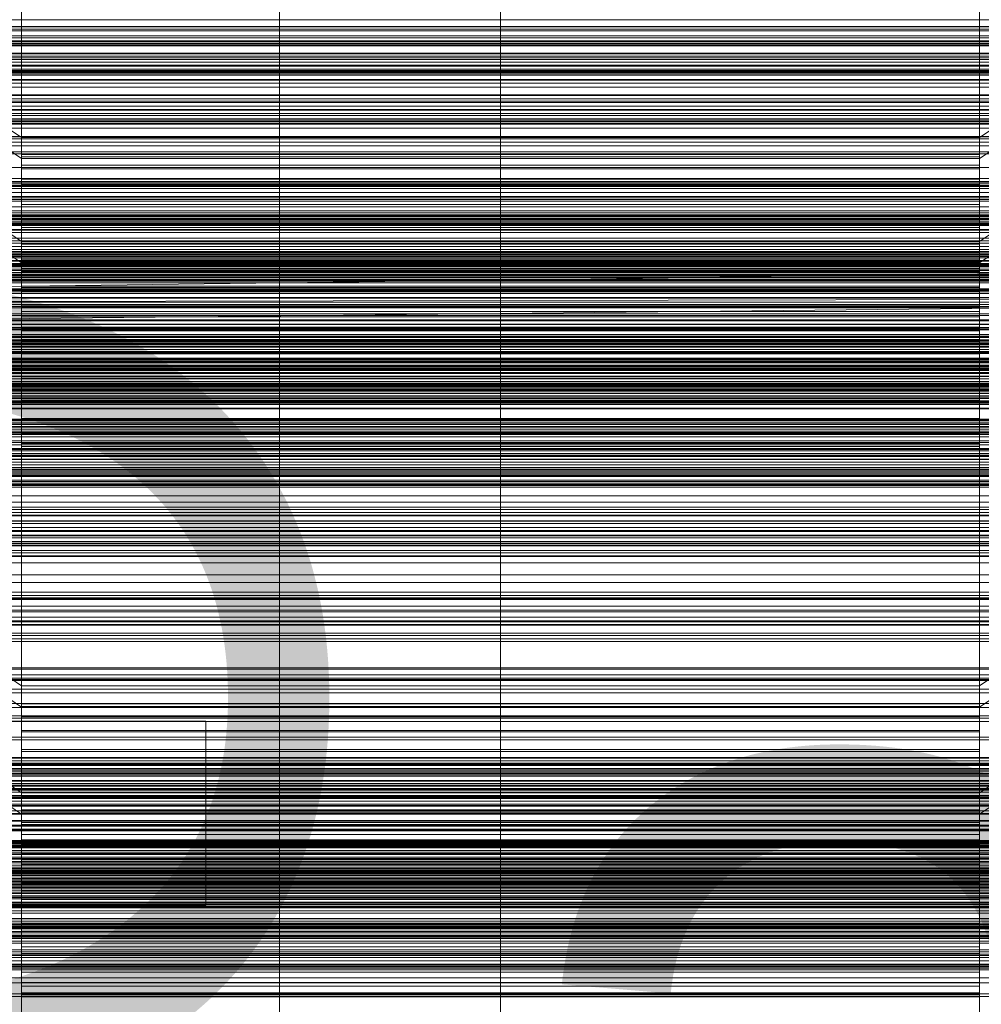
# Model space of a CAD drawing. Header units: millimetres. Extents: x -3490 to 61924, y -72580 to 6847.
# Tile 335 of 656: x -130 to 130, y -33417 to -33150. Entities that reach past the tile are written whole.
import ezdxf

# ---------------------------------------------------------------- set-up
doc = ezdxf.new("R2010")
doc.units = ezdxf.units.MM
for name, color, linetype, lineweight in [('COTAS_O', 1, 'Continuous', 0), ('COTAS_P', 1, 'Continuous', 0), ('frontal_briquetadora', 7, 'Continuous', 0), ('frontal_C01', 7, 'Continuous', 0), ('frontal_C02', 7, 'Continuous', 0), ('frontal_C02-briq', 7, 'Continuous', 0), ('frontal_C03', 7, 'Continuous', 0), ('frontal_mezcladora', 7, 'Continuous', 0), ('frontal_secador', 7, 'Continuous', 0)]:
    doc.layers.add(name, color=color, linetype=linetype, lineweight=lineweight)
doc.dimstyles.new('R19_100', dxfattribs={"dimtxt": 250, "dimasz": 150, "dimexe": 150, "dimexo": 80, "dimgap": 100, "dimtad": 1, "dimtih": 1, "dimtoh": 1, "dimdsep": 46, "dimcen": 0.09, "dimadec": 0, "dimazin": 0, "dimtfac": 1, "dimtdec": 4, "dimtofl": 0, "dimtmove": 0, "dimatfit": 3, "dimfxl": 1, "dimtolj": 1, "dimtzin": 0, "dimarcsym": 0})

# ---------------------------------------------------------------- blocks, each defined once
blk = doc.blocks.new('DIM_R29_55')
at = {"layer": 'COTAS_P'}
for p, q in [((-3300, -33120), (-3150, -33075)), ((-60, -33120), (-210, -33075)), ((-3300, -34020), (-3300, -33120)), ((-3300, -33120), (-60, -33120)), ((-3300, -33120), (-3150, -33165)), ((-60, -33120), (-210, -33165)), ((-60, -34020), (-60, -33120))]:
    blk.add_line(p, q, dxfattribs=at)
blk.add_text('3240 P', height=250, dxfattribs=at).set_placement((-1680, -33020))
blk = doc.blocks.new('DIM_R29_57')
at = {"layer": 'COTAS_O'}
for p, q in [((-1725, -33700), (-1575, -33655)), ((1725, -33700), (1575, -33655)), ((-1725, -34400), (-1725, -33700)), ((-1725, -33700), (1725, -33700)), ((-1725, -33700), (-1575, -33745)), ((1725, -33700), (1575, -33745)), ((1725, -34400), (1725, -33700))]:
    blk.add_line(p, q, dxfattribs=at)
blk.add_text('3450 O', height=250, dxfattribs=at).set_placement((0, -33600))
blk = doc.blocks.new('DIM_R29_58')
at = {"layer": 'COTAS_P'}
for p, q in [((-150, -32300), (550, -32300)), ((550, -32300), (505, -32450)), ((550, -34900), (550, -32300)), ((550, -32300), (595, -32450)), ((550, -34900), (505, -34750)), ((550, -34900), (595, -34750)), ((-150, -34900), (550, -34900))]:
    blk.add_line(p, q, dxfattribs=at)
blk.add_text('2600 P', height=250, rotation=90, dxfattribs=at).set_placement((450, -33600))
blk = doc.blocks.new('DIM_R29_60')
at = {"layer": 'COTAS_O'}
for p, q in [((-650, -33700), (50, -33700)), ((50, -33700), (5, -33850)), ((50, -34900), (50, -33700)), ((50, -33700), (95, -33850)), ((50, -34900), (5, -34750)), ((50, -34900), (95, -34750)), ((-650, -34900), (50, -34900))]:
    blk.add_line(p, q, dxfattribs=at)
blk.add_text('1200 O', height=250, rotation=90, dxfattribs=at).set_placement((-50, -34300))

msp = doc.modelspace()

# ---------------------------------------------------------------- linework, layer by layer
at = {"layer": 'frontal_briquetadora'}
msp.add_line((345, -33170), (-305, -33170), dxfattribs=at)
at = {"layer": 'frontal_C01'}
for p, q in [((-130, -33209.806), (-130, -33020.803)), ((0, -33209.806), (0, -33020.803)), ((130, -33209.806), (130, -33020.803)), ((-130, -33026.583), (-130, -33215.586)), ((0, -33026.583), (0, -33215.586)), ((130, -33026.583), (130, -33215.586)), ((-130, -33209.806), (-228.298, -33143.494)), ((228.298, -33143.494), (130, -33209.806)), ((-228.298, -33149.274), (-130, -33215.586)), ((130, -33215.586), (228.298, -33149.274)), ((-300, -33151.469), (300, -33151.469)), ((300, -33155.362), (-300, -33155.362)), ((342.5, -33162.272), (-342.5, -33162.272)), ((342.5, -33163.407), (-342.5, -33163.407)), ((342.5, -33166.88), (-342.5, -33166.88)), ((342.5, -33170.113), (-342.5, -33170.113)), ((342.5, -33176.531), (-342.5, -33176.531)), ((342.5, -33181.37), (-342.5, -33181.37)), ((-342.5, -33189.755), (342.5, -33189.755)), ((342.5, -33195.462), (-342.5, -33195.462)), ((300, -33197.985), (-300, -33197.985)), ((300, -33202.015), (-300, -33202.015)), ((342.5, -33204.538), (-342.5, -33204.538)), ((342.5, -33210.245), (-342.5, -33210.245)), ((-130, -33330.393), (-130, -33209.806)), ((0, -33209.806), (-130, -33209.806)), ((0, -33330.393), (0, -33209.806)), ((130, -33209.806), (0, -33209.806)), ((130, -33330.393), (130, -33209.806)), ((-130, -33215.586), (-130, -33214.647)), ((-130, -33214.647), (-130, -33215.439)), ((-130, -33214.647), (130, -33214.647)), ((-130, -33215.439), (-130, -33217.908)), ((-130, -33215.439), (130, -33215.439)), ((-130, -33215.586), (-130, -33336.174)), ((-130, -33215.586), (0, -33215.586)), ((-130, -33218.192), (-130, -33215.586)), ((-130, -33215.586), (130, -33215.586)), ((0, -33215.586), (0, -33336.174)), ((0, -33215.586), (130, -33215.586)), ((130, -33215.439), (130, -33214.647)), ((130, -33214.647), (130, -33215.586)), ((130, -33217.908), (130, -33215.439)), ((130, -33215.586), (130, -33336.174)), ((130, -33215.586), (130, -33218.192)), ((342.5, -33218.63), (-342.5, -33218.63)), ((-130, -33217.908), (-130, -33221.885)), ((-130, -33217.908), (130, -33217.908)), ((-130, -33222.287), (-130, -33218.192)), ((-130, -33218.192), (130, -33218.192)), ((130, -33221.885), (130, -33217.908)), ((130, -33218.192), (130, -33222.287)), ((-130, -33221.885), (-130, -33227.1)), ((-130, -33221.885), (130, -33221.885)), ((-130, -33227.593), (-130, -33222.287)), ((-130, -33222.287), (130, -33222.287)), ((130, -33227.1), (130, -33221.885)), ((130, -33222.287), (130, -33227.593)), ((342.5, -33223.469), (-342.5, -33223.469)), ((-130, -33227.1), (-130, -33233.197)), ((-130, -33227.1), (130, -33227.1)), ((-130, -33233.747), (-130, -33227.593)), ((-130, -33227.593), (130, -33227.593)), ((130, -33233.197), (130, -33227.1)), ((130, -33227.593), (130, -33233.747)), ((342.5, -33229.887), (-342.5, -33229.887)), ((-148, -33231.046), (148, -33231.046)), ((-148, -33231.327), (148, -33231.327)), ((-148, -33231.379), (148, -33231.379)), ((-148, -33232.201), (148, -33232.201)), ((-148, -33232.302), (148, -33232.302)), ((342.5, -33233.12), (-342.5, -33233.12)), ((-148, -33233.611), (148, -33233.611)), ((-148, -33233.753), (148, -33233.753)), ((-148, -33235.459), (148, -33235.459)), ((-148, -33235.633), (148, -33235.633)), ((-130, -33233.197), (-130, -33239.761)), ((130, -33233.197), (-130, -33233.197)), ((-130, -33240.33), (-130, -33233.747)), ((-130, -33233.747), (130, -33233.747)), ((130, -33239.761), (130, -33233.197)), ((130, -33233.747), (130, -33240.33)), ((342.5, -33236.593), (-342.5, -33236.593)), ((342.5, -33237.728), (-342.5, -33237.728)), ((148, -33237.619), (-148, -33237.619)), ((-148, -33237.814), (148, -33237.814)), ((-148, -33239.945), (148, -33239.945)), ((-148, -33240.146), (148, -33240.146)), ((-130, -33239.761), (-130, -33246.345)), ((-130, -33239.761), (130, -33239.761)), ((-130, -33246.894), (-130, -33240.33)), ((-130, -33240.33), (130, -33240.33)), ((130, -33246.345), (130, -33239.761)), ((130, -33240.33), (130, -33246.894)), ((-148, -33242.278), (148, -33242.278)), ((-148, -33242.472), (148, -33242.472)), ((300, -33244.638), (-300, -33244.638)), ((-148, -33244.458), (148, -33244.458)), ((-148, -33244.633), (148, -33244.633)), ((-148, -33246.338), (148, -33246.338)), ((-130, -33246.345), (-130, -33252.499)), ((-130, -33246.345), (130, -33246.345)), ((130, -33252.499), (130, -33246.345)), ((300, -33248.531), (-300, -33248.531)), ((-148, -33246.48), (148, -33246.48)), ((-148, -33247.789), (148, -33247.789)), ((-148, -33247.89), (148, -33247.89)), ((-148, -33248.712), (148, -33248.712)), ((-148, -33248.764), (148, -33248.764)), ((-148, -33249.045), (148, -33249.045)), ((-130, -33252.991), (-130, -33246.894)), ((-130, -33246.894), (130, -33246.894)), ((130, -33246.894), (130, -33252.991)), ((-130, -33252.499), (-130, -33257.804)), ((-130, -33252.499), (130, -33252.499)), ((-130, -33258.206), (-130, -33252.991)), ((-130, -33252.991), (130, -33252.991)), ((130, -33257.804), (130, -33252.499)), ((130, -33252.991), (130, -33258.206)), ((-130, -33257.804), (-130, -33261.899)), ((-130, -33257.804), (130, -33257.804)), ((-130, -33262.183), (-130, -33258.206)), ((-130, -33258.206), (130, -33258.206)), ((130, -33261.899), (130, -33257.804)), ((130, -33258.206), (130, -33262.183)), ((-130, -33261.899), (-130, -33264.505)), ((-130, -33261.899), (130, -33261.899)), ((-130, -33264.652), (-130, -33262.183)), ((-130, -33262.183), (130, -33262.183)), ((130, -33264.505), (130, -33261.899)), ((130, -33262.183), (130, -33264.652)), ((-130, -33330.393), (-228.298, -33264.081)), ((-130, -33264.505), (-130, -33265.444)), ((-130, -33264.505), (130, -33264.505)), ((-130, -33265.444), (-130, -33264.652)), ((-130, -33264.652), (130, -33264.652)), ((228.298, -33264.081), (130, -33330.393)), ((130, -33265.444), (130, -33264.505)), ((130, -33264.652), (130, -33265.444)), ((-130, -33265.444), (130, -33265.444)), ((-228.298, -33269.862), (-130, -33336.174)), ((130, -33336.174), (228.298, -33269.862)), ((300, -33288.249), (-300, -33288.249)), ((300, -33291.739), (-300, -33291.739)), ((-425, -33300.22), (425, -33300.22)), ((425, -33311.776), (-425, -33311.776)), ((425, -33313.916), (-425, -33313.916)), ((-425, -33325.472), (425, -33325.472)), ((300, -33325.846), (-300, -33325.846)), ((300, -33328.696), (-300, -33328.696)), ((-130, -33450.981), (-130, -33330.393)), ((0, -33330.393), (-130, -33330.393)), ((0, -33450.981), (0, -33330.393)), ((130, -33330.393), (0, -33330.393)), ((130, -33450.981), (130, -33330.393)), ((-130, -33336.174), (-130, -33335.235)), ((-130, -33335.235), (-130, -33336.027)), ((-130, -33335.235), (130, -33335.235)), ((-130, -33336.027), (-130, -33338.495)), ((-130, -33336.027), (130, -33336.027)), ((-130, -33336.174), (-130, -33456.762)), ((-130, -33336.174), (0, -33336.174)), ((-130, -33338.78), (-130, -33336.174)), ((-130, -33336.174), (130, -33336.174)), ((0, -33336.174), (0, -33456.762)), ((0, -33336.174), (130, -33336.174)), ((130, -33336.027), (130, -33335.235)), ((130, -33335.235), (130, -33336.174)), ((130, -33338.495), (130, -33336.027)), ((130, -33336.174), (130, -33456.762)), ((130, -33336.174), (130, -33338.78)), ((-130, -33338.495), (-130, -33342.473)), ((-130, -33338.495), (130, -33338.495)), ((-130, -33342.875), (-130, -33338.78)), ((-130, -33338.78), (130, -33338.78)), ((130, -33342.473), (130, -33338.495)), ((130, -33338.78), (130, -33342.875)), ((-130, -33342.473), (-130, -33347.688)), ((-130, -33342.473), (130, -33342.473)), ((130, -33347.688), (130, -33342.473)), ((-130, -33348.18), (-130, -33342.875)), ((-130, -33342.875), (130, -33342.875)), ((130, -33342.875), (130, -33348.18)), ((-130, -33347.688), (-130, -33353.785)), ((-130, -33347.688), (130, -33347.688)), ((130, -33353.785), (130, -33347.688)), ((-130, -33354.334), (-130, -33348.18)), ((-130, -33348.18), (130, -33348.18)), ((130, -33348.18), (130, -33354.334)), ((-148, -33351.634), (148, -33351.634)), ((-148, -33351.914), (148, -33351.914)), ((-148, -33351.967), (148, -33351.967)), ((-148, -33352.789), (148, -33352.789)), ((-148, -33352.89), (148, -33352.89)), ((300, -33354.867), (-300, -33354.867)), ((-148, -33354.198), (148, -33354.198)), ((-148, -33354.341), (148, -33354.341)), ((-130, -33353.785), (-130, -33360.349)), ((130, -33353.785), (-130, -33353.785)), ((-130, -33360.918), (-130, -33354.334)), ((-130, -33354.334), (130, -33354.334)), ((130, -33360.349), (130, -33353.785)), ((130, -33354.334), (130, -33360.918)), ((300, -33356.882), (-300, -33356.882)), ((-148, -33356.046), (148, -33356.046)), ((-148, -33356.221), (148, -33356.221)), ((148, -33358.207), (-148, -33358.207)), ((-148, -33358.401), (148, -33358.401)), ((-148, -33360.533), (148, -33360.533)), ((-148, -33360.734), (148, -33360.734)), ((-130, -33360.349), (-130, -33366.932)), ((-130, -33360.349), (130, -33360.349)), ((-130, -33367.482), (-130, -33360.918)), ((-130, -33360.918), (130, -33360.918)), ((130, -33366.932), (130, -33360.349)), ((130, -33360.918), (130, -33367.482)), ((-148, -33362.865), (148, -33362.865)), ((-148, -33363.06), (148, -33363.06)), ((-148, -33365.046), (148, -33365.046)), ((-148, -33365.22), (148, -33365.22)), ((-148, -33366.926), (148, -33366.926)), ((-148, -33367.068), (148, -33367.068)), ((-148, -33368.377), (148, -33368.377)), ((-148, -33368.477), (148, -33368.477)), ((-130, -33366.932), (-130, -33373.086)), ((-130, -33366.932), (130, -33366.932)), ((-130, -33373.579), (-130, -33367.482)), ((-130, -33367.482), (130, -33367.482)), ((130, -33373.086), (130, -33366.932)), ((130, -33367.482), (130, -33373.579)), ((-148, -33369.3), (148, -33369.3)), ((-148, -33369.352), (148, -33369.352)), ((-148, -33369.633), (148, -33369.633)), ((300, -33373.334), (-300, -33373.334)), ((300, -33374.377), (-300, -33374.377)), ((250, -33373.251), (-250, -33373.251)), ((-130, -33373.086), (-130, -33378.392)), ((-130, -33373.086), (130, -33373.086)), ((-130, -33378.794), (-130, -33373.579)), ((-130, -33373.579), (130, -33373.579)), ((130, -33378.392), (130, -33373.086)), ((130, -33373.579), (130, -33378.794)), ((-250, -33378.064), (250, -33378.064)), ((-130, -33378.392), (-130, -33382.487)), ((-130, -33378.392), (130, -33378.392)), ((-130, -33382.771), (-130, -33378.794)), ((-130, -33378.794), (130, -33378.794)), ((130, -33382.487), (130, -33378.392)), ((130, -33378.794), (130, -33382.771)), ((300, -33379.989), (-300, -33379.989)), ((-130, -33382.487), (-130, -33385.093)), ((-130, -33382.487), (130, -33382.487)), ((130, -33385.093), (130, -33382.487)), ((-130, -33385.24), (-130, -33382.771)), ((-130, -33382.771), (130, -33382.771)), ((-130, -33385.093), (-130, -33386.032)), ((-130, -33385.093), (130, -33385.093)), ((-130, -33386.032), (-130, -33385.24)), ((-130, -33385.24), (130, -33385.24)), ((130, -33382.771), (130, -33385.24)), ((130, -33386.032), (130, -33385.093)), ((130, -33385.24), (130, -33386.032)), ((-130, -33386.032), (130, -33386.032))]:
    msp.add_line(p, q, dxfattribs=at)
at = {"layer": 'frontal_C02'}
for p, q in [((-130, -33181.6), (-130, -33048.209)), ((0, -33181.6), (0, -33048.209)), ((130, -33181.6), (130, -33048.209)), ((-130, -33053.94), (-130, -33187.33)), ((0, -33053.94), (0, -33187.33)), ((130, -33053.94), (130, -33187.33)), ((-130, -33181.6), (-228.298, -33115.864)), ((228.298, -33115.864), (130, -33181.6)), ((-228.298, -33121.594), (-130, -33187.33)), ((130, -33187.33), (228.298, -33121.594)), ((425, -33152.192), (-425, -33152.192)), ((-450, -33161.186), (450, -33161.186)), ((-310, -33161.099), (310, -33161.099)), ((307, -33161.099), (-307, -33161.099)), ((-307, -33161.993), (307, -33161.993)), ((-425, -33163.647), (425, -33163.647)), ((310, -33163.962), (-310, -33163.962)), ((450, -33173.108), (-450, -33173.108)), ((-130, -33359.453), (-130, -33181.6)), ((0, -33181.6), (-130, -33181.6)), ((0, -33359.453), (0, -33181.6)), ((130, -33181.6), (0, -33181.6)), ((130, -33359.453), (130, -33181.6)), ((-130, -33187.33), (-130, -33186.197)), ((-130, -33186.197), (-130, -33186.793)), ((-130, -33186.197), (130, -33186.197)), ((-130, -33186.793), (-130, -33189.078)), ((-130, -33186.793), (130, -33186.793)), ((-130, -33187.33), (-130, -33365.184)), ((-130, -33187.33), (0, -33187.33)), ((-130, -33190.116), (-130, -33187.33)), ((-130, -33187.33), (130, -33187.33)), ((0, -33187.33), (0, -33365.184)), ((0, -33187.33), (130, -33187.33)), ((130, -33186.793), (130, -33186.197)), ((130, -33186.197), (130, -33187.33)), ((130, -33189.078), (130, -33186.793)), ((130, -33187.33), (130, -33365.184)), ((130, -33187.33), (130, -33190.116)), ((-130, -33189.078), (-130, -33192.897)), ((-130, -33189.078), (130, -33189.078)), ((-130, -33194.364), (-130, -33190.116)), ((-130, -33190.116), (130, -33190.116)), ((130, -33192.897), (130, -33189.078)), ((130, -33190.116), (130, -33194.364)), ((-130, -33192.897), (-130, -33197.988)), ((-130, -33192.897), (130, -33192.897)), ((130, -33197.988), (130, -33192.897)), ((450, -33194.595), (-450, -33194.595)), ((-130, -33199.785), (-130, -33194.364)), ((-130, -33194.364), (130, -33194.364)), ((130, -33194.364), (130, -33199.785)), ((-130, -33197.988), (-130, -33204.005)), ((-130, -33197.988), (130, -33197.988)), ((130, -33204.005), (130, -33197.988)), ((-130, -33206.009), (-130, -33199.785)), ((-130, -33199.785), (130, -33199.785)), ((130, -33199.785), (130, -33206.009)), ((-148, -33202.583), (148, -33202.583)), ((-148, -33202.794), (148, -33202.794)), ((-148, -33202.985), (148, -33202.985)), ((-148, -33203.604), (148, -33203.604)), ((-148, -33203.972), (148, -33203.972)), ((-148, -33204.957), (148, -33204.957)), ((-148, -33205.477), (148, -33205.477)), ((-130, -33204.005), (-130, -33210.538)), ((130, -33204.005), (-130, -33204.005)), ((-130, -33212.613), (-130, -33206.009)), ((-130, -33206.009), (130, -33206.009)), ((130, -33210.538), (130, -33204.005)), ((130, -33206.009), (130, -33212.613)), ((-450, -33206.517), (450, -33206.517)), ((-148, -33206.761), (148, -33206.761)), ((-148, -33207.398), (148, -33207.398)), ((148, -33208.893), (-148, -33208.893)), ((-148, -33209.603), (148, -33209.603)), ((-148, -33211.208), (148, -33211.208)), ((-130, -33210.538), (-130, -33217.142)), ((-130, -33210.538), (130, -33210.538)), ((130, -33217.142), (130, -33210.538)), ((-148, -33211.943), (148, -33211.943)), ((-148, -33213.548), (148, -33213.548)), ((-148, -33214.258), (148, -33214.258)), ((-130, -33219.146), (-130, -33212.613)), ((-130, -33212.613), (130, -33212.613)), ((130, -33212.613), (130, -33219.146)), ((-148, -33215.754), (148, -33215.754)), ((-148, -33216.39), (148, -33216.39)), ((-148, -33217.674), (148, -33217.674)), ((-148, -33218.194), (148, -33218.194)), ((-148, -33219.18), (148, -33219.18)), ((-148, -33219.547), (148, -33219.547)), ((-130, -33217.142), (-130, -33223.367)), ((-130, -33217.142), (130, -33217.142)), ((-130, -33225.163), (-130, -33219.146)), ((-130, -33219.146), (130, -33219.146)), ((130, -33223.367), (130, -33217.142)), ((130, -33219.146), (130, -33225.163)), ((-148, -33220.167), (148, -33220.167)), ((-148, -33220.357), (148, -33220.357)), ((-148, -33220.568), (148, -33220.568)), ((-130, -33223.367), (-130, -33228.788)), ((-130, -33223.367), (130, -33223.367)), ((130, -33228.788), (130, -33223.367)), ((-130, -33230.255), (-130, -33225.163)), ((-130, -33225.163), (130, -33225.163)), ((130, -33225.163), (130, -33230.255)), ((-130, -33228.788), (-130, -33233.036)), ((-130, -33228.788), (130, -33228.788)), ((-130, -33234.073), (-130, -33230.255)), ((-130, -33230.255), (130, -33230.255)), ((130, -33233.036), (130, -33228.788)), ((130, -33230.255), (130, -33234.073)), ((-130, -33233.036), (-130, -33235.821)), ((-130, -33233.036), (130, -33233.036)), ((-130, -33236.358), (-130, -33234.073)), ((-130, -33234.073), (130, -33234.073)), ((130, -33235.821), (130, -33233.036)), ((130, -33234.073), (130, -33236.358)), ((-130, -33235.821), (-130, -33236.954)), ((-130, -33235.821), (130, -33235.821)), ((-130, -33236.954), (-130, -33236.358)), ((-130, -33236.358), (130, -33236.358)), ((-130, -33236.954), (130, -33236.954)), ((130, -33236.954), (130, -33235.821)), ((130, -33236.358), (130, -33236.954)), ((-311.15, -33241.621), (311.15, -33241.621)), ((-311.15, -33242.218), (311.15, -33242.218)), ((-311.15, -33242.755), (311.15, -33242.755)), ((-307, -33243.62), (307, -33243.62)), ((-311.15, -33244.503), (311.15, -33244.503)), ((-311.15, -33245.54), (311.15, -33245.54)), ((307, -33244.514), (-307, -33244.514)), ((-311.15, -33248.321), (311.15, -33248.321)), ((-311.15, -33249.788), (311.15, -33249.788)), ((-311.15, -33253.412), (311.15, -33253.412)), ((-311.15, -33255.209), (311.15, -33255.209)), ((-440, -33258.008), (440, -33258.008)), ((-440, -33258.219), (440, -33258.219)), ((-440, -33258.409), (440, -33258.409)), ((-440, -33259.029), (440, -33259.029)), ((-440, -33259.396), (440, -33259.396)), ((311.15, -33259.43), (-311.15, -33259.43)), ((-440, -33260.382), (440, -33260.382)), ((-440, -33260.901), (440, -33260.901)), ((-440, -33262.186), (440, -33262.186)), ((-311.15, -33261.434), (311.15, -33261.434)), ((-440, -33262.822), (440, -33262.822)), ((440, -33264.318), (-440, -33264.318)), ((-440, -33265.028), (440, -33265.028)), ((-440, -33266.633), (440, -33266.633)), ((-440, -33267.368), (440, -33267.368)), ((-311.15, -33265.963), (311.15, -33265.963)), ((-440, -33268.973), (440, -33268.973)), ((-440, -33269.683), (440, -33269.683)), ((-311.15, -33268.038), (311.15, -33268.038)), ((-440, -33271.178), (440, -33271.178)), ((-440, -33271.815), (440, -33271.815)), ((-440, -33273.099), (440, -33273.099)), ((-425, -33270.442), (425, -33270.442)), ((-311.15, -33272.567), (311.15, -33272.567)), ((-440, -33273.619), (440, -33273.619)), ((-440, -33274.604), (440, -33274.604)), ((-440, -33274.972), (440, -33274.972)), ((-440, -33275.591), (440, -33275.591)), ((-311.15, -33274.571), (311.15, -33274.571)), ((-440, -33275.781), (440, -33275.781)), ((-440, -33275.993), (440, -33275.993)), ((-311.15, -33278.791), (311.15, -33278.791)), ((-311.15, -33280.588), (311.15, -33280.588)), ((425, -33281.896), (-425, -33281.896)), ((425, -33285.583), (-425, -33285.583)), ((-311.15, -33284.212), (311.15, -33284.212)), ((-311.15, -33285.679), (311.15, -33285.679)), ((-311.15, -33288.46), (311.15, -33288.46)), ((-311.15, -33289.498), (311.15, -33289.498)), ((-311.15, -33291.246), (311.15, -33291.246)), ((-311.15, -33291.783), (311.15, -33291.783)), ((307, -33291.347), (-307, -33291.347)), ((-311.15, -33292.379), (311.15, -33292.379)), ((310, -33292.241), (-310, -33292.241)), ((-307, -33292.241), (307, -33292.241)), ((-130, -33359.453), (-228.298, -33293.718)), ((228.298, -33293.718), (130, -33359.453)), ((-425, -33297.037), (425, -33297.037)), ((-310, -33295.105), (310, -33295.105)), ((-228.298, -33299.448), (-130, -33365.184)), ((130, -33365.184), (228.298, -33299.448)), ((-130, -33649.948), (-130, -33359.453)), ((0, -33359.453), (-130, -33359.453)), ((0, -33649.948), (0, -33359.453)), ((130, -33359.453), (0, -33359.453)), ((130, -33649.948), (130, -33359.453)), ((-130, -33365.184), (-130, -33364.051)), ((-130, -33364.051), (-130, -33364.647)), ((-130, -33364.051), (130, -33364.051)), ((-130, -33364.647), (-130, -33366.932)), ((-130, -33364.647), (130, -33364.647)), ((-130, -33365.184), (-130, -33655.678)), ((-130, -33365.184), (0, -33365.184)), ((-130, -33367.969), (-130, -33365.184)), ((-130, -33365.184), (130, -33365.184)), ((0, -33365.184), (0, -33655.678)), ((0, -33365.184), (130, -33365.184)), ((130, -33364.647), (130, -33364.051)), ((130, -33364.051), (130, -33365.184)), ((130, -33366.932), (130, -33364.647)), ((130, -33365.184), (130, -33655.678)), ((130, -33365.184), (130, -33367.969)), ((-130, -33366.932), (-130, -33370.75)), ((-130, -33366.932), (130, -33366.932)), ((-130, -33372.217), (-130, -33367.969)), ((-130, -33367.969), (130, -33367.969)), ((130, -33370.75), (130, -33366.932)), ((130, -33367.969), (130, -33372.217)), ((-130, -33370.75), (-130, -33375.842)), ((-130, -33370.75), (130, -33370.75)), ((130, -33375.842), (130, -33370.75)), ((-130, -33377.638), (-130, -33372.217)), ((-130, -33372.217), (130, -33372.217)), ((130, -33372.217), (130, -33377.638)), ((-130, -33375.842), (-130, -33381.859)), ((-130, -33375.842), (130, -33375.842)), ((130, -33381.859), (130, -33375.842)), ((-130, -33383.863), (-130, -33377.638)), ((-130, -33377.638), (130, -33377.638)), ((130, -33377.638), (130, -33383.863)), ((-148, -33380.437), (148, -33380.437)), ((-148, -33380.648), (148, -33380.648)), ((-148, -33380.838), (148, -33380.838)), ((-148, -33381.458), (148, -33381.458)), ((-148, -33381.825), (148, -33381.825)), ((-130, -33381.859), (-130, -33388.392)), ((130, -33381.859), (-130, -33381.859)), ((130, -33388.392), (130, -33381.859)), ((-148, -33382.811), (148, -33382.811)), ((-148, -33383.331), (148, -33383.331)), ((-148, -33384.615), (148, -33384.615)), ((-148, -33385.251), (148, -33385.251)), ((-130, -33390.467), (-130, -33383.863)), ((-130, -33383.863), (130, -33383.863)), ((130, -33383.863), (130, -33390.467)), ((148, -33386.747), (-148, -33386.747)), ((-148, -33387.457), (148, -33387.457)), ((-148, -33389.062), (148, -33389.062)), ((-148, -33389.797), (148, -33389.797)), ((-130, -33388.392), (-130, -33394.996)), ((-130, -33388.392), (130, -33388.392)), ((-130, -33397), (-130, -33390.467)), ((-130, -33390.467), (130, -33390.467)), ((130, -33394.996), (130, -33388.392)), ((130, -33390.467), (130, -33397)), ((-148, -33391.402), (148, -33391.402)), ((-148, -33392.112), (148, -33392.112)), ((-148, -33393.607), (148, -33393.607)), ((-148, -33394.244), (148, -33394.244)), ((-148, -33395.528), (148, -33395.528)), ((-130, -33394.996), (-130, -33401.22)), ((-130, -33394.996), (130, -33394.996)), ((130, -33401.22), (130, -33394.996)), ((-148, -33396.048), (148, -33396.048)), ((-148, -33397.033), (148, -33397.033)), ((-148, -33397.401), (148, -33397.401)), ((-148, -33398.02), (148, -33398.02)), ((-148, -33398.211), (148, -33398.211)), ((-148, -33398.422), (148, -33398.422)), ((-130, -33403.017), (-130, -33397)), ((-130, -33397), (130, -33397)), ((130, -33397), (130, -33403.017)), ((-130, -33401.22), (-130, -33406.641)), ((-130, -33401.22), (130, -33401.22)), ((130, -33406.641), (130, -33401.22)), ((-130, -33408.108), (-130, -33403.017)), ((-130, -33403.017), (130, -33403.017)), ((130, -33403.017), (130, -33408.108)), ((-130, -33406.641), (-130, -33410.889)), ((-130, -33406.641), (130, -33406.641)), ((130, -33410.889), (130, -33406.641)), ((-130, -33411.927), (-130, -33408.108)), ((-130, -33408.108), (130, -33408.108)), ((130, -33408.108), (130, -33411.927)), ((-130, -33410.889), (-130, -33413.675)), ((-130, -33410.889), (130, -33410.889)), ((-130, -33414.212), (-130, -33411.927)), ((-130, -33411.927), (130, -33411.927)), ((130, -33413.675), (130, -33410.889)), ((130, -33411.927), (130, -33414.212)), ((-130, -33413.675), (-130, -33414.808)), ((-130, -33413.675), (130, -33413.675)), ((-130, -33414.808), (-130, -33414.212)), ((-130, -33414.212), (130, -33414.212)), ((130, -33414.808), (130, -33413.675)), ((130, -33414.212), (130, -33414.808)), ((-130, -33414.808), (130, -33414.808))]:
    msp.add_line(p, q, dxfattribs=at)
at = {"layer": 'frontal_C02-briq'}
msp.add_line((295, -33170), (-255, -33170), dxfattribs=at)
at = {"layer": 'frontal_C03'}
for p, q in [((1250, -33151.596), (-1250, -33151.596)), ((-1250, -33152.653), (1250, -33152.653)), ((1250, -33155.505), (-1250, -33155.505)), ((1250, -33156.563), (-1250, -33156.563)), ((1250, -33158.87), (-1250, -33158.87)), ((1250, -33159.523), (-1250, -33159.523)), ((1250, -33160.405), (-1250, -33160.405)), ((1250, -33170.211), (-1250, -33170.211)), ((1250, -33171.092), (-1250, -33171.092)), ((1250, -33171.746), (-1250, -33171.746)), ((1250, -33174.053), (-1250, -33174.053)), ((-1250, -33175.111), (1250, -33175.111)), ((1250, -33177.963), (-1250, -33177.963)), ((1250, -33179.02), (-1250, -33179.02)), ((1250, -33181.328), (-1250, -33181.328)), ((1250, -33181.981), (-1250, -33181.981)), ((1250, -33182.862), (-1250, -33182.862)), ((1250, -33192.669), (-1250, -33192.669)), ((1250, -33193.55), (-1250, -33193.55)), ((1250, -33194.204), (-1250, -33194.204)), ((1250, -33196.511), (-1250, -33196.511)), ((-1250, -33197.568), (1250, -33197.568)), ((1530, -33198.434), (-1530, -33198.434)), ((1250, -33200.42), (-1250, -33200.42)), ((1530, -33203.434), (-1530, -33203.434)), ((1250, -33201.478), (-1250, -33201.478)), ((1250, -33203.785), (-1250, -33203.785)), ((1250, -33204.439), (-1250, -33204.439)), ((1250, -33205.32), (-1250, -33205.32)), ((-1250, -33212.477), (1250, -33212.477)), ((-1250, -33213.275), (1250, -33213.275)), ((-1250, -33213.859), (1250, -33213.859)), ((1250, -33215.126), (-1250, -33215.126)), ((1250, -33216.008), (-1250, -33216.008)), ((-1250, -33216.197), (1250, -33216.197)), ((1250, -33216.661), (-1250, -33216.661)), ((-1250, -33217.326), (1250, -33217.326)), ((1250, -33218.969), (-1250, -33218.969)), ((-1250, -33220.026), (1250, -33220.026)), ((-1250, -33221.046), (1250, -33221.046)), ((-1250, -33222.642), (1250, -33222.642)), ((1250, -33222.878), (-1250, -33222.878)), ((1250, -33223.935), (-1250, -33223.935)), ((1250, -33226.243), (-1250, -33226.243)), ((1250, -33226.896), (-1250, -33226.896)), ((-1250, -33227.489), (1250, -33227.489)), ((1250, -33227.778), (-1250, -33227.778)), ((-1250, -33229.445), (1250, -33229.445)), ((-1268, -33235.463), (1268, -33235.463)), ((-1268, -33235.687), (1268, -33235.687)), ((-1250, -33235.09), (1250, -33235.09)), ((-1268, -33235.852), (1268, -33235.852)), ((-1268, -33236.509), (1268, -33236.509)), ((-1268, -33236.827), (1268, -33236.827)), ((-1268, -33237.873), (1268, -33237.873)), ((-1268, -33238.322), (1268, -33238.322)), ((1250, -33237.271), (-1250, -33237.271)), ((1250, -33237.584), (-1250, -33237.584)), ((-1268, -33239.685), (1268, -33239.685)), ((-1268, -33240.235), (1268, -33240.235)), ((1250, -33238.465), (-1250, -33238.465)), ((1250, -33239.119), (-1250, -33239.119)), ((-1268, -33241.823), (1268, -33241.823)), ((1268, -33242.436), (-1268, -33242.436)), ((1250, -33241.426), (-1250, -33241.426)), ((-1250, -33242.484), (1250, -33242.484)), ((-1250, -33243.328), (1250, -33243.328)), ((-1268, -33244.14), (1268, -33244.14)), ((-1268, -33244.775), (1268, -33244.775)), ((1250, -33245.336), (-1250, -33245.336)), ((-1250, -33245.586), (1250, -33245.586)), ((-1268, -33246.478), (1268, -33246.478)), ((-1268, -33247.092), (1268, -33247.092)), ((-1268, -33248.679), (1268, -33248.679)), ((1250, -33246.393), (-1250, -33246.393)), ((1250, -33248.7), (-1250, -33248.7)), ((-1268, -33249.23), (1268, -33249.23)), ((-1268, -33250.593), (1268, -33250.593)), ((-1268, -33251.042), (1268, -33251.042)), ((1250, -33249.354), (-1250, -33249.354)), ((1250, -33250.235), (-1250, -33250.235)), ((-1250, -33251.644), (1250, -33251.644)), ((1530, -33253.434), (-1530, -33253.434)), ((-1268, -33252.088), (1268, -33252.088)), ((-1268, -33252.405), (1268, -33252.405)), ((-1268, -33253.063), (1268, -33253.063)), ((-1268, -33253.227), (1268, -33253.227)), ((-1268, -33253.452), (1268, -33253.452)), ((-1250, -33253.825), (1250, -33253.825)), ((1530, -33258.434), (-1530, -33258.434)), ((-1250, -33259.47), (1250, -33259.47)), ((1250, -33260.042), (-1250, -33260.042)), ((1250, -33260.923), (-1250, -33260.923)), ((-1250, -33261.425), (1250, -33261.425)), ((1250, -33261.576), (-1250, -33261.576)), ((1250, -33263.884), (-1250, -33263.884)), ((-1250, -33264.941), (1250, -33264.941)), ((-1250, -33266.272), (1250, -33266.272)), ((1250, -33267.793), (-1250, -33267.793)), ((-1250, -33267.869), (1250, -33267.869)), ((1250, -33268.851), (-1250, -33268.851)), ((1250, -33271.158), (-1250, -33271.158)), ((-1250, -33271.588), (1250, -33271.588)), ((1250, -33271.812), (-1250, -33271.812)), ((1250, -33272.693), (-1250, -33272.693)), ((-1250, -33272.717), (1250, -33272.717)), ((-1250, -33275.055), (1250, -33275.055)), ((-1250, -33275.64), (1250, -33275.64)), ((-1250, -33276.437), (1250, -33276.437)), ((1250, -33282.499), (-1250, -33282.499)), ((1250, -33283.381), (-1250, -33283.381)), ((1250, -33284.034), (-1250, -33284.034)), ((1250, -33286.342), (-1250, -33286.342)), ((-1250, -33287.399), (1250, -33287.399)), ((1250, -33290.251), (-1250, -33290.251)), ((1250, -33291.308), (-1250, -33291.308)), ((1250, -33293.616), (-1250, -33293.616)), ((1250, -33294.269), (-1250, -33294.269)), ((-1500, -33295.272), (1500, -33295.272)), ((1250, -33295.151), (-1250, -33295.151)), ((1250, -33304.957), (-1250, -33304.957)), ((1500, -33306.68), (-1500, -33306.68)), ((1500, -33306.965), (-1500, -33306.965)), ((1250, -33305.838), (-1250, -33305.838)), ((1250, -33306.492), (-1250, -33306.492)), ((1250, -33308.799), (-1250, -33308.799)), ((-1250, -33309.856), (1250, -33309.856)), ((1250, -33312.709), (-1250, -33312.709)), ((1250, -33313.766), (-1250, -33313.766)), ((-1500, -33318.373), (1500, -33318.373)), ((1250, -33316.073), (-1250, -33316.073)), ((1250, -33316.727), (-1250, -33316.727)), ((1250, -33317.608), (-1250, -33317.608)), ((1250, -33327.415), (-1250, -33327.415)), ((1250, -33328.296), (-1250, -33328.296)), ((1250, -33328.949), (-1250, -33328.949)), ((1250, -33331.257), (-1250, -33331.257)), ((-1250, -33332.314), (1250, -33332.314)), ((1250, -33335.166), (-1250, -33335.166)), ((1250, -33336.224), (-1250, -33336.224)), ((1250, -33338.531), (-1250, -33338.531)), ((1250, -33339.184), (-1250, -33339.184)), ((1250, -33340.066), (-1250, -33340.066)), ((-1500, -33344.278), (1500, -33344.278)), ((1250, -33349.872), (-1250, -33349.872)), ((1250, -33350.754), (-1250, -33350.754)), ((1250, -33351.407), (-1250, -33351.407)), ((1500, -33353.261), (-1500, -33353.261)), ((1250, -33353.714), (-1250, -33353.714)), ((-1250, -33354.772), (1250, -33354.772)), ((-1250, -33356.261), (1250, -33356.261)), ((-1250, -33356.894), (1250, -33356.894)), ((-1250, -33357.358), (1250, -33357.358)), ((1250, -33357.624), (-1250, -33357.624)), ((1250, -33358.681), (-1250, -33358.681)), ((-1250, -33359.214), (1250, -33359.214)), ((-1250, -33360.11), (1250, -33360.11)), ((1250, -33360.989), (-1250, -33360.989)), ((1250, -33361.642), (-1250, -33361.642)), ((1250, -33362.523), (-1250, -33362.523)), ((-1250, -33363.062), (1250, -33363.062)), ((-1250, -33364.33), (1250, -33364.33)), ((-1250, -33368.177), (1250, -33368.177)), ((-1250, -33369.729), (1250, -33369.729)), ((-1500, -33372.651), (1500, -33372.651)), ((-1500, -33372.875), (1500, -33372.875)), ((-1500, -33373.04), (1500, -33373.04)), ((-1500, -33373.697), (1500, -33373.697)), ((-1500, -33374.015), (1500, -33374.015)), ((1250, -33372.33), (-1250, -33372.33)), ((1250, -33373.211), (-1250, -33373.211)), ((1250, -33373.865), (-1250, -33373.865)), ((-1250, -33374.21), (1250, -33374.21)), ((-1500, -33375.061), (1500, -33375.061)), ((-1500, -33375.51), (1500, -33375.51)), ((-1500, -33376.873), (1500, -33376.873)), ((1250, -33375.941), (-1250, -33375.941)), ((1250, -33376.172), (-1250, -33376.172)), ((-1250, -33377.229), (1250, -33377.229)), ((-1500, -33377.423), (1500, -33377.423)), ((1500, -33378.384), (-1500, -33378.384)), ((-1500, -33379.011), (1500, -33379.011)), ((1500, -33379.624), (-1500, -33379.624)), ((-1500, -33381.328), (1500, -33381.328)), ((-1500, -33381.963), (1500, -33381.963)), ((1250, -33380.081), (-1250, -33380.081)), ((-1250, -33380.749), (1250, -33380.749)), ((1250, -33381.139), (-1250, -33381.139)), ((-1250, -33382.542), (1250, -33382.542)), ((-1500, -33383.667), (1500, -33383.667)), ((-1500, -33384.28), (1500, -33384.28)), ((1250, -33383.446), (-1250, -33383.446)), ((1250, -33384.1), (-1250, -33384.1)), ((1250, -33384.981), (-1250, -33384.981)), ((-1500, -33385.868), (1500, -33385.868)), ((-1500, -33386.418), (1500, -33386.418)), ((-1500, -33387.367), (1500, -33387.367)), ((-1500, -33387.781), (1500, -33387.781)), ((-1250, -33387.35), (1250, -33387.35)), ((-1500, -33388.23), (1500, -33388.23)), ((-1500, -33389.276), (1500, -33389.276)), ((-1500, -33389.594), (1500, -33389.594)), ((-1500, -33390.251), (1500, -33390.251)), ((-1500, -33390.416), (1500, -33390.416)), ((-1500, -33390.64), (1500, -33390.64)), ((-1250, -33389.081), (1250, -33389.081)), ((-1250, -33393.561), (1250, -33393.561)), ((1250, -33394.787), (-1250, -33394.787)), ((-1250, -33395.114), (1250, -33395.114)), ((1250, -33395.669), (-1250, -33395.669)), ((1250, -33396.322), (-1250, -33396.322)), ((1250, -33398.63), (-1250, -33398.63)), ((-1250, -33398.961), (1250, -33398.961)), ((-1250, -33399.687), (1250, -33399.687)), ((-1250, -33400.228), (1250, -33400.228)), ((1250, -33402.539), (-1250, -33402.539)), ((-1250, -33403.181), (1250, -33403.181)), ((1250, -33403.596), (-1250, -33403.596)), ((-1250, -33404.077), (1250, -33404.077)), ((1250, -33405.904), (-1250, -33405.904)), ((-1250, -33405.933), (1250, -33405.933)), ((-1250, -33406.397), (1250, -33406.397)), ((1250, -33406.557), (-1250, -33406.557)), ((-1250, -33407.03), (1250, -33407.03)), ((1250, -33407.439), (-1250, -33407.439))]:
    msp.add_line(p, q, dxfattribs=at)
at = {"layer": 'frontal_mezcladora'}
for p, q in [((-980, -33340), (-80, -33340)), ((-80, -33390), (-80, -33340)), ((-980, -33390), (-80, -33390))]:
    msp.add_line(p, q, dxfattribs=at)
at = {"layer": 'frontal_secador'}
for p, q in [((1250, -33149.689), (-1250, -33149.689)), ((1250, -33154), (-1250, -33154)), ((1250, -33154.545), (-1250, -33154.545)), ((1250, -33156), (-1250, -33156)), ((1250, -33156.144), (-1250, -33156.144)), ((1250, -33156.709), (-1250, -33156.709)), ((1250, -33158.686), (-1250, -33158.686)), ((1250, -33160), (-1250, -33160)), ((1320, -33162), (-1320, -33162)), ((1320, -33162.273), (-1320, -33162.273)), ((1320, -33163.072), (-1320, -33163.072)), ((1250, -33162), (-1250, -33162)), ((1320, -33164.343), (-1320, -33164.343)), ((1320, -33166), (-1320, -33166)), ((1250, -33164.651), (-1250, -33164.651)), ((1250, -33165.859), (-1250, -33165.859)), ((-1250, -33166), (1250, -33166)), ((1320, -33167.929), (-1320, -33167.929)), ((-1320, -33170), (1320, -33170)), ((-1250, -33170), (1250, -33170)), ((1320, -33172.071), (-1320, -33172.071)), ((1320, -33174), (-1320, -33174)), ((1250, -33174.141), (-1250, -33174.141)), ((1320, -33175.657), (-1320, -33175.657)), ((1320, -33176.928), (-1320, -33176.928)), ((1320, -33177.727), (-1320, -33177.727)), ((1320, -33178), (-1320, -33178)), ((1250, -33177.285), (-1250, -33177.285)), ((1250, -33178), (-1250, -33178)), ((1250, -33181.314), (-1250, -33181.314)), ((1250, -33183.856), (-1250, -33183.856)), ((1250, -33185.455), (-1250, -33185.455)), ((1250, -33186), (-1250, -33186)), ((1360, -33193.5), (-1360, -33193.5)), ((1360, -33194.863), (-1360, -33194.863)), ((1250, -33193.75), (-1250, -33193.75)), ((1360, -33198.859), (-1360, -33198.859)), ((1360, -33205.216), (-1360, -33205.216)), ((1360, -33213.5), (-1360, -33213.5)), ((1250, -33212.924), (-1250, -33212.924)), ((413, -33215), (-433.02, -33225.78)), ((413, -33215), (-424.22, -33216.98)), ((413, -33215), (-417.18, -33215.22)), ((-413, -33215), (413, -33215)), ((1360, -33223.147), (-1360, -33223.147)), ((407, -33225), (-423.38, -33233.82)), ((407, -33225), (-416.18, -33226.62)), ((407, -33225), (-410.42, -33225.18)), ((-407, -33225), (407, -33225)), ((-1360, -33233.5), (1360, -33233.5)), ((-1250, -33233.5), (1250, -33233.5)), ((1360, -33243.853), (-1360, -33243.853)), ((-1400, -33250), (1400, -33250)), ((-1250, -33250), (1250, -33250)), ((1360, -33253.5), (-1360, -33253.5)), ((1250, -33254.076), (-1250, -33254.076)), ((-1250, -33255), (1250, -33255)), ((1360, -33261.784), (-1360, -33261.784)), ((1360, -33268.141), (-1360, -33268.141)), ((1360, -33272.137), (-1360, -33272.137)), ((1360, -33273.5), (-1360, -33273.5)), ((1250, -33273.25), (-1250, -33273.25)), ((1250, -33289.715), (-1250, -33289.715)), ((1250, -33302.349), (-1250, -33302.349)), ((1250, -33310.291), (-1250, -33310.291)), ((1250, -33313), (-1250, -33313)), ((-1250, -33345), (1250, -33345)), ((-1250, -33350), (1250, -33350)), ((-1250, -33396), (1250, -33396)), ((-1250, -33402), (1250, -33402)), ((-1250, -33405), (1250, -33405)), ((1250, -33406), (-1250, -33406)), ((-1250, -33406.659), (1250, -33406.659)), ((1250, -33409.659), (-1250, -33409.659)), ((-1250, -33411), (1250, -33411)), ((1250, -33414), (-1250, -33414)), ((-1250, -33414.728), (1250, -33414.728))]:
    msp.add_line(p, q, dxfattribs=at)

# ---------------------------------------------------------------- dimensions: what is measured, and where the dimension line sits
at = {"layer": 'COTAS_O'}
for p1, p2, distance, picture, middle in [((-650, -34900), (-650, -33700), -700, 'DIM_R29_60', (50, -34300)), ((-1725, -34400), (1725, -34400), 700, 'DIM_R29_57', (0, -33700))]:
    dim = msp.add_aligned_dim(p1=p1, p2=p2, distance=distance, text='<> O', dimstyle='R19_100', dxfattribs=at)
    dim.commit()
    dim.dimension.update_dxf_attribs({"geometry": picture, "text_midpoint": middle})
at = {"layer": 'COTAS_P'}
for p1, p2, distance, picture, middle in [((-150, -34900), (-150, -32300), -700, 'DIM_R29_58', (550, -33600)), ((-3300, -34020), (-60, -34020), 900, 'DIM_R29_55', (-1680, -33120))]:
    dim = msp.add_aligned_dim(p1=p1, p2=p2, distance=distance, text='<> P', dimstyle='R19_100', dxfattribs=at)
    dim.commit()
    dim.dimension.update_dxf_attribs({"geometry": picture, "text_midpoint": middle})

doc.saveas('drawing.dxf')
